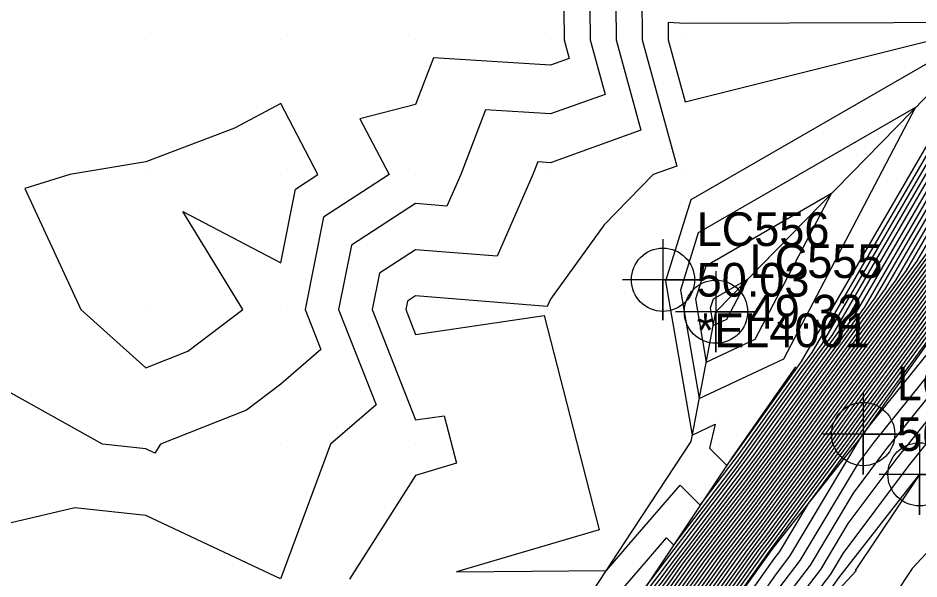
# Model space of a CAD drawing. Extents: x 2188792 to 2191981, y 386090 to 389710.
# Drawn here: x 2190510.7 to 2190577.5, y 388250.2 to 388291.8 of the extents above; entities that cross this region are included whole.
import ezdxf

# ---------------------------------------------------------------- set-up
doc = ezdxf.new("R2010")
doc.units = 0
for name, color, linetype in [('DTM Contours Major', 7, 'Continuous'), ('DTM Contours Minor', 7, 'Continuous'), ('Exist DTM Breakline', 7, 'Continuous'), ('Exist DTM Breakline Cogo Elevation', 7, 'Continuous'), ('Exist DTM Breakline Cogo Number', 7, 'Continuous'), ('Exist DTM Breakline Cogo Point CELL', 7, 'Continuous'), ('Exist DTM QL2 LIDAR Elevation Point', 7, 'Continuous'), ('Exist DTM Regular Point Underwater CELL', 7, 'Continuous'), ('Exist DTM Regular Point Underwater Cogo Comment', 7, 'Continuous'), ('Exist DTM Regular Point Underwater Cogo Elevation', 7, 'Continuous'), ('Exist DTM Regular Point Underwater Cogo Number', 7, 'Continuous'), ('PH Exist DTM Breakline', 7, 'Continuous')]:
    doc.layers.add(name, color=color, linetype=linetype)

msp = doc.modelspace()

# ---------------------------------------------------------------- linework, layer by layer
at = {"layer": 'DTM Contours Major'}
for points in [[(2190589.23, 388320.8), (2190573.43, 388313.849), (2190569.463, 388302.849), (2190583.375, 388291.512), (2190560.161, 388291.428), (2190558.889, 388291.499), (2190558.9, 388290.227), (2190560.161, 388285.624), (2190583.175, 388291.382), (2190560.582, 388278.349), (2190558.704, 388272.311), (2190560.689, 388260.908), (2190562.385, 388261.706), (2190561.972, 388259.93), (2190563.25, 388258.662), (2190563.702, 388259.255), (2190563.749, 388259.319), (2190568.439, 388265.862), (2190568.798, 388266.353), (2190583.416, 388291.496)], [(2190584.709, 388290.425), (2190572.676, 388269.728), (2190569.259, 388265.049), (2190565.35, 388259.596), (2190564.219, 388258.061), (2190559.041, 388251.268), (2190558.501, 388250.511), (2190553.419, 388243.892), (2190552.646, 388243.18), (2190552.139, 388242.499), (2190546.626, 388236.494), (2190544.449, 388233.413), (2190541.492, 388229.698), (2190537.304, 388224.719), (2190535.97, 388223.366), (2190533.466, 388220.201)], [(2190586.003, 388289.355), (2190576.554, 388273.103), (2190570.079, 388264.237), (2190566.95, 388259.872), (2190564.737, 388256.866), (2190560.669, 388251.53), (2190559.026, 388249.23), (2190554.47, 388243.297), (2190553.308, 388241.67), (2190548.126, 388234.98), (2190547.581, 388234.217), (2190541.745, 388226.524), (2190541.541, 388226.239), (2190539.327, 388223.899), (2190537.427, 388221.97), (2190537.18, 388221.658), (2190532.854, 388215.223)], [(2190531.243, 388279.141), (2190532.914, 388280.226), (2190530.158, 388285.499), (2190526.725, 388283.66), (2190520.157, 388281.173), (2190514.523, 388280.226), (2190511.179, 388279.203), (2190515.32, 388270.225), (2190520.157, 388265.894), (2190523.258, 388267.124), (2190527.353, 388270.225), (2190522.896, 388277.487), (2190530.158, 388273.69), (2190531.243, 388279.141)], [(2190588.188, 388283.228), (2190572.538, 388261.8), (2190571.751, 388260.702), (2190566.289, 388253.284), (2190565.55, 388252.315), (2190560.601, 388245.387), (2190559.793, 388244.335), (2190554.912, 388237.501), (2190554.015, 388236.344), (2190549.222, 388229.63), (2190548.237, 388228.332), (2190543.481, 388221.669), (2190542.798, 388220.947)], [(2190584.31, 388279.853), (2190571.718, 388262.612), (2190570.151, 388260.425), (2190565.771, 388254.478), (2190563.923, 388252.053), (2190560.076, 388246.668), (2190558.019, 388243.989), (2190554.377, 388238.891), (2190552.052, 388235.889), (2190548.675, 388231.159), (2190546.073, 388227.729), (2190542.834, 388223.192), (2190540.995, 388221.248), (2190537.964, 388216.945)], [(2190587.352, 388278.41), (2190573.783, 388261.57), (2190573.358, 388260.987), (2190573.351, 388260.978), (2190573.198, 388260.77), (2190567.907, 388251.931), (2190566.913, 388250.63), (2190562.698, 388244.665), (2190561.673, 388243.222), (2190557.512, 388237.334), (2190556.513, 388235.703), (2190552.462, 388229.962), (2190550.623, 388227.45), (2190546.634, 388221.8), (2190545.392, 388219.78)], [(2190580.432, 388276.478), (2190570.899, 388263.425), (2190568.55, 388260.149), (2190565.254, 388255.672), (2190562.296, 388251.792), (2190559.551, 388247.949), (2190556.245, 388243.643), (2190553.843, 388240.28), (2190550.089, 388235.435), (2190548.128, 388232.688), (2190543.909, 388227.126), (2190542.188, 388224.716), (2190539.192, 388221.549), (2190537.764, 388219.522)], [(2190577.545, 388257.994), (2190572.762, 388250.868), (2190572.835, 388250.833), (2190568.969, 388246.673), (2190567.751, 388245.076), (2190567.672, 388244.965), (2190563.746, 388239.441), (2190563.595, 388239.227), (2190559.914, 388233.215), (2190559.898, 388233.192), (2190558.151, 388230.804), (2190553.798, 388224.532), (2190553.226, 388223.671), (2190549.387, 388216.244)]]:
    msp.add_lwpolyline(points, dxfattribs=at)
at = {"layer": 'DTM Contours Minor'}
for points in [[(2190551.091, 388299.297), (2190551.171, 388290.227), (2190551.553, 388288.834), (2190550.16, 388288.335), (2190541.497, 388288.889), (2190540.159, 388285.414), (2190536.031, 388284.354), (2190538.189, 388280.226), (2190533.32, 388277.064), (2190531.959, 388270.225), (2190533.125, 388267.258), (2190530.158, 388264.678), (2190527.624, 388262.758), (2190521.233, 388260.224), (2190520.809, 388259.572), (2190520.157, 388259.879), (2190516.931, 388260.224), (2190510.156, 388264.008)], [(2190553.04, 388297.348), (2190553.103, 388290.227), (2190554.214, 388286.173), (2190550.16, 388284.722), (2190545.357, 388285.029), (2190543.509, 388280.226), (2190542.49, 388277.895), (2190540.159, 388278.08), (2190535.397, 388274.987), (2190534.449, 388270.225), (2190537.229, 388263.154), (2190533.859, 388260.224), (2190530.158, 388250.294), (2190530.13, 388250.251), (2190520.157, 388254.939), (2190514.876, 388255.505), (2190510.156, 388254.389)], [(2190554.99, 388295.398), (2190555.036, 388290.227), (2190556.875, 388283.512), (2190550.16, 388281.108), (2190549.218, 388281.168), (2190548.855, 388280.226), (2190546.21, 388274.175), (2190540.159, 388274.654), (2190537.474, 388272.91), (2190536.94, 388270.225), (2190540.159, 388262.036), (2190542.281, 388262.347), (2190543.188, 388258.813), (2190540.159, 388257.921), (2190535.263, 388250.223)], [(2190556.939, 388293.449), (2190556.968, 388290.227), (2190559.535, 388280.852), (2190557.789, 388280.226), (2190554.151, 388276.499), (2190550.16, 388270.978), (2190549.931, 388270.454), (2190540.159, 388271.227), (2190539.551, 388270.833), (2190539.43, 388270.225), (2190540.159, 388268.372), (2190549.703, 388269.769), (2190553.782, 388253.879), (2190543.19, 388250.761), (2190554.323, 388250.876), (2190555.973, 388252.789), (2190559.779, 388257.201), (2190561.283, 388255.708), (2190563.805, 388259.016), (2190564.069, 388259.375), (2190568.603, 388265.699), (2190569.574, 388267.028), (2190583.674, 388291.282)], [(2190504.947, 388220.22), (2190507.269, 388223.108), (2190505.765, 388230.221), (2190510.156, 388236.652), (2190516.706, 388240.222), (2190515.721, 388244.659), (2190520.157, 388243.594), (2190525.594, 388240.222), (2190525.924, 388235.988), (2190535.365, 388223.994), (2190535.398, 388223.937), (2190541.51, 388231.201), (2190542.549, 388232.507), (2190546.141, 388237.593), (2190547.849, 388239.452), (2190551.612, 388244.51), (2190557.351, 388249.8), (2190558.291, 388251.024), (2190558.391, 388251.164), (2190564.012, 388258.538), (2190564.709, 388259.485), (2190568.931, 388265.374), (2190571.125, 388268.378), (2190584.192, 388290.854)], [(2190532.723, 388219.91), (2190535.679, 388223.645), (2190536.345, 388224.321), (2190541.501, 388230.45), (2190543.499, 388232.96), (2190546.384, 388237.043), (2190549.994, 388240.975), (2190552.129, 388243.845), (2190555.385, 388246.846), (2190558.396, 388250.767), (2190558.716, 388251.216), (2190564.116, 388258.3), (2190565.029, 388259.54), (2190569.095, 388265.212), (2190571.9, 388269.053), (2190584.45, 388290.639)], [(2190554.505, 388248.319), (2190557.441, 388251.723), (2190558.786, 388253.282), (2190559.317, 388252.754), (2190563.909, 388258.777), (2190564.389, 388259.43), (2190568.767, 388265.537), (2190570.349, 388267.703), (2190583.933, 388291.068)], [(2190584.968, 388290.211), (2190573.452, 388270.403), (2190569.423, 388264.887), (2190565.67, 388259.651), (2190564.323, 388257.822), (2190559.367, 388251.321), (2190558.606, 388250.255), (2190553.051, 388243.02), (2190552.88, 388242.781), (2190551.452, 388240.938), (2190546.868, 388235.945), (2190545.398, 388233.865), (2190541.484, 388228.946), (2190538.262, 388225.117), (2190536.261, 388223.087), (2190534.209, 388220.492)], [(2190585.227, 388289.997), (2190574.227, 388271.078), (2190569.587, 388264.724), (2190565.99, 388259.706), (2190564.426, 388257.583), (2190559.692, 388251.373), (2190558.711, 388249.999), (2190553.406, 388243.09), (2190552.987, 388242.503), (2190549.486, 388237.984), (2190547.11, 388235.396), (2190546.348, 388234.318), (2190541.475, 388228.195), (2190539.221, 388225.515), (2190536.553, 388222.807), (2190534.951, 388220.784)], [(2190585.744, 388289.569), (2190575.778, 388272.428), (2190569.915, 388264.399), (2190566.63, 388259.817), (2190564.633, 388257.105), (2190560.343, 388251.478), (2190558.921, 388249.486), (2190554.116, 388243.228), (2190553.201, 388241.948), (2190547.733, 388234.889), (2190547.471, 388234.523), (2190543.014, 388228.646), (2190541.458, 388226.691), (2190541.138, 388226.311), (2190537.135, 388222.249), (2190536.437, 388221.366), (2190532.762, 388215.9)], [(2190586.261, 388289.141), (2190577.33, 388273.778), (2190570.243, 388264.074), (2190567.27, 388259.928), (2190564.84, 388256.628), (2190560.994, 388251.582), (2190559.131, 388248.974), (2190554.825, 388243.366), (2190553.415, 388241.392), (2190548.518, 388235.071), (2190547.69, 388233.911), (2190542.177, 388226.644), (2190541.671, 388225.934), (2190537.749, 388221.79), (2190537.604, 388221.584), (2190533.033, 388214.77)], [(2190585.485, 388289.783), (2190575.003, 388271.753), (2190569.751, 388264.562), (2190566.31, 388259.762), (2190564.53, 388257.344), (2190560.018, 388251.425), (2190558.816, 388249.743), (2190553.761, 388243.159), (2190553.094, 388242.225), (2190547.52, 388235.03), (2190547.352, 388234.847), (2190547.298, 388234.771), (2190541.466, 388227.443), (2190540.179, 388225.913), (2190536.844, 388222.528), (2190535.694, 388221.075)], [(2190590.515, 388285.253), (2190573.03, 388261.312), (2190572.711, 388260.868), (2190566.599, 388252.567), (2190566.527, 388252.472), (2190560.916, 388244.619), (2190560.858, 388244.543), (2190555.233, 388236.668), (2190555.193, 388236.617), (2190549.55, 388228.713), (2190549.535, 388228.694), (2190546.791, 388224.849), (2190543.927, 388220.793)], [(2190567.469, 388266.564), (2190577.242, 388285.188), (2190561.132, 388275.895), (2190559.811, 388271.643), (2190561.208, 388263.615), (2190567.469, 388266.564)], [(2190589.739, 388284.578), (2190572.866, 388261.475), (2190572.391, 388260.812), (2190566.496, 388252.806), (2190566.201, 388252.42), (2190560.811, 388244.875), (2190560.503, 388244.474), (2190555.126, 388236.946), (2190554.8, 388236.526), (2190549.441, 388229.019), (2190549.103, 388228.573), (2190543.739, 388221.059)], [(2190588.964, 388283.903), (2190572.702, 388261.637), (2190572.071, 388260.757), (2190566.392, 388253.045), (2190565.876, 388252.368), (2190560.706, 388245.131), (2190560.148, 388244.405), (2190555.019, 388237.224), (2190554.408, 388236.435), (2190549.331, 388229.325), (2190548.67, 388228.453), (2190543.61, 388221.364), (2190543.159, 388220.887)], [(2190587.413, 388282.553), (2190572.374, 388261.962), (2190571.431, 388260.646), (2190566.185, 388253.522), (2190565.225, 388252.263), (2190560.496, 388245.644), (2190559.438, 388244.266), (2190554.805, 388237.779), (2190553.623, 388236.253), (2190549.112, 388229.936), (2190547.804, 388228.211), (2190543.351, 388221.973), (2190542.437, 388221.007)], [(2190586.637, 388281.878), (2190572.21, 388262.125), (2190571.111, 388260.591), (2190566.082, 388253.761), (2190564.899, 388252.21), (2190560.391, 388245.9), (2190559.083, 388244.197), (2190554.698, 388238.057), (2190553.23, 388236.162), (2190549.003, 388230.242), (2190547.371, 388228.091), (2190543.222, 388222.278), (2190542.077, 388221.067)], [(2190585.861, 388281.203), (2190572.046, 388262.287), (2190570.791, 388260.536), (2190565.978, 388254), (2190564.574, 388252.158), (2190560.286, 388246.156), (2190558.729, 388244.128), (2190554.591, 388238.335), (2190552.837, 388236.071), (2190548.894, 388230.548), (2190546.938, 388227.97), (2190543.093, 388222.583), (2190541.716, 388221.128), (2190538.044, 388215.914)], [(2190585.086, 388280.528), (2190571.882, 388262.45), (2190570.471, 388260.48), (2190565.875, 388254.239), (2190564.249, 388252.106), (2190560.181, 388246.412), (2190558.374, 388244.059), (2190554.484, 388238.613), (2190552.445, 388235.98), (2190548.784, 388230.854), (2190546.506, 388227.85), (2190542.964, 388222.887), (2190541.356, 388221.188), (2190538.004, 388216.429)], [(2190583.535, 388279.178), (2190571.554, 388262.775), (2190569.831, 388260.37), (2190565.668, 388254.717), (2190563.598, 388252.001), (2190559.971, 388246.925), (2190557.664, 388243.92), (2190554.27, 388239.169), (2190551.659, 388235.798), (2190548.565, 388231.465), (2190545.64, 388227.609), (2190542.705, 388223.497), (2190540.634, 388221.308), (2190537.924, 388217.46)], [(2190582.759, 388278.503), (2190571.39, 388262.937), (2190569.51, 388260.315), (2190565.564, 388254.956), (2190563.272, 388251.949), (2190559.866, 388247.181), (2190557.309, 388243.851), (2190554.163, 388239.447), (2190551.267, 388235.708), (2190548.456, 388231.771), (2190545.207, 388227.488), (2190542.576, 388223.801), (2190540.274, 388221.368), (2190537.884, 388217.976)], [(2190565.356, 388268.032), (2190571.021, 388278.827), (2190561.683, 388273.441), (2190560.917, 388270.976), (2190561.727, 388266.323), (2190565.356, 388268.032)], [(2190581.983, 388277.828), (2190571.226, 388263.1), (2190569.19, 388260.259), (2190565.461, 388255.194), (2190562.947, 388251.896), (2190559.761, 388247.437), (2190556.954, 388243.782), (2190554.056, 388239.725), (2190550.874, 388235.617), (2190548.347, 388232.077), (2190544.774, 388227.368), (2190542.446, 388224.106), (2190539.913, 388221.429), (2190537.844, 388218.491)], [(2190581.208, 388277.153), (2190571.063, 388263.262), (2190568.87, 388260.204), (2190565.357, 388255.433), (2190562.621, 388251.844), (2190559.656, 388247.693), (2190556.6, 388243.713), (2190553.95, 388240.002), (2190550.482, 388235.526), (2190548.237, 388232.382), (2190544.342, 388227.247), (2190542.317, 388224.411), (2190539.552, 388221.489), (2190537.804, 388219.007)], [(2190579.656, 388275.803), (2190570.735, 388263.587), (2190568.23, 388260.093), (2190565.15, 388255.911), (2190561.97, 388251.739), (2190559.446, 388248.206), (2190555.89, 388243.574), (2190553.736, 388240.558), (2190549.696, 388235.344), (2190548.018, 388232.994), (2190543.476, 388227.006), (2190542.059, 388225.02), (2190538.831, 388221.609), (2190537.724, 388220.038)], [(2190578.881, 388275.128), (2190570.571, 388263.749), (2190567.91, 388260.038), (2190565.047, 388256.15), (2190561.645, 388251.687), (2190559.341, 388248.462), (2190555.535, 388243.505), (2190553.629, 388240.836), (2190549.304, 388235.253), (2190547.909, 388233.3), (2190543.043, 388226.885), (2190541.929, 388225.325), (2190538.471, 388221.669), (2190537.684, 388220.553)], [(2190583.627, 388275.435), (2190573.194, 388261.15), (2190573.031, 388260.923), (2190569.277, 388255.824), (2190567.146, 388252.265), (2190566.746, 388251.74), (2190561.704, 388244.605), (2190561.258, 388243.979), (2190556.295, 388236.955), (2190555.833, 388236.201), (2190550.975, 388229.316), (2190550.077, 388228.089), (2190545.281, 388221.297), (2190544.645, 388220.263)], [(2190578.105, 388274.453), (2190570.407, 388263.912), (2190567.59, 388259.983), (2190564.943, 388256.389), (2190561.32, 388251.635), (2190559.236, 388248.718), (2190555.18, 388243.436), (2190553.522, 388241.114), (2190548.911, 388235.162), (2190547.8, 388233.606), (2190542.61, 388226.765), (2190541.8, 388225.63), (2190538.11, 388221.73), (2190537.644, 388221.069)], [(2190585.39, 388274.326), (2190574.172, 388260.404), (2190573, 388258.836), (2190568.668, 388251.598), (2190567.081, 388249.519), (2190563.693, 388244.725), (2190562.088, 388242.466), (2190558.728, 388237.712), (2190557.194, 388235.205), (2190553.949, 388230.608), (2190551.17, 388226.811), (2190547.987, 388222.303), (2190546.139, 388219.297)], [(2190563.243, 388269.5), (2190564.8, 388272.467), (2190562.233, 388270.986), (2190562.023, 388270.309), (2190562.245, 388269.03), (2190563.243, 388269.5)], [(2190583.427, 388270.243), (2190575.015, 388259.802), (2190572.62, 388256.596), (2190569.428, 388251.265), (2190567.248, 388248.408), (2190564.688, 388244.785), (2190562.502, 388241.71), (2190559.945, 388238.091), (2190557.874, 388234.708), (2190555.436, 388231.254), (2190551.717, 388226.171), (2190549.341, 388222.806), (2190546.887, 388218.814)], [(2190581.465, 388266.159), (2190575.857, 388259.2), (2190572.239, 388254.356), (2190570.189, 388250.932), (2190567.416, 388247.298), (2190565.683, 388244.845), (2190562.917, 388240.954), (2190561.162, 388238.47), (2190558.554, 388234.21), (2190556.924, 388231.9), (2190552.263, 388225.532), (2190550.694, 388223.31), (2190547.634, 388218.332)], [(2190579.502, 388262.076), (2190576.7, 388258.598), (2190571.858, 388252.116), (2190570.95, 388250.599), (2190567.583, 388246.187), (2190566.677, 388244.905), (2190563.332, 388240.197), (2190562.378, 388238.848), (2190559.234, 388233.712), (2190558.411, 388232.546), (2190552.81, 388224.893), (2190552.047, 388223.813), (2190548.381, 388217.849)], [(2190579.091, 388253.272), (2190577.003, 388251.026), (2190565.545, 388233.745), (2190564.584, 388232.577), (2190563.746, 388230.897), (2190562.41, 388228.971), (2190551.391, 388212.38), (2190551.064, 388211.748), (2190550.594, 388211.148), (2190550.538, 388210.827), (2190543.937, 388201.219), (2190537.081, 388191.156), (2190533.487, 388185.157), (2190529.918, 388179.672), (2190520.079, 388166.417), (2190512.246, 388155.866), (2190502.364, 388142.197), (2190496.579, 388133.964)]]:
    msp.add_lwpolyline(points, dxfattribs=at)
at = {"layer": 'Exist DTM Breakline'}
for points in [[(2190573.365, 388260.981), (2190597.901, 388295.54), (2190631.673, 388341.911), (2190665.633, 388387.704), (2190697.655, 388430.604), (2190723.725, 388465.2), (2190753.059, 388503.07), (2190785.767, 388545.802), (2190819.064, 388584.997), (2190852.901, 388626.1), (2190890.215, 388665.473), (2190930.375, 388707.631)], [(2190562.442, 388270.056), (2190592.552, 388300.841), (2190622.991, 388348.012), (2190655.878, 388392.695), (2190691.635, 388436.266), (2190715.121, 388473.885), (2190746.669, 388508.678), (2190779.529, 388550.766), (2190810.094, 388591.723), (2190838.625, 388638.055)]]:
    msp.add_lwpolyline(points, dxfattribs=at)
at = {"layer": 'Exist DTM Breakline Cogo Point CELL'}
for points in [[(2190562.442, 388273.056), (2190562.442, 388267.056), (2190562.442, 388270.056), (2190565.442, 388270.056), (2190559.442, 388270.056)], [(2190573.365, 388263.981), (2190573.365, 388257.981), (2190573.365, 388260.981), (2190576.365, 388260.981), (2190570.365, 388260.981)], [(2190577.542, 388260.996), (2190577.542, 388254.996), (2190577.542, 388257.996), (2190580.542, 388257.996), (2190574.542, 388257.996)]]:
    msp.add_lwpolyline(points, dxfattribs=at)
for centre in [(2190562.442, 388270.056), (2190573.365, 388260.981), (2190577.542, 388257.996)]:
    msp.add_circle(centre, 2.344, dxfattribs=at)
at = {"layer": 'Exist DTM QL2 LIDAR Elevation Point'}
for p, q in [((2190520.157, 388290.227), (2190520.157, 388290.227)), ((2190530.158, 388290.227), (2190530.158, 388290.227)), ((2190540.159, 388290.227), (2190540.159, 388290.227)), ((2190550.16, 388290.227), (2190550.16, 388290.227)), ((2190560.161, 388290.227), (2190560.161, 388290.227)), ((2190520.157, 388280.226), (2190520.157, 388280.226)), ((2190530.158, 388280.226), (2190530.158, 388280.226)), ((2190540.159, 388280.226), (2190540.159, 388280.226)), ((2190550.16, 388280.226), (2190550.16, 388280.226)), ((2190560.161, 388280.226), (2190560.161, 388280.226)), ((2190520.157, 388270.225), (2190520.157, 388270.225)), ((2190530.158, 388270.225), (2190530.158, 388270.225)), ((2190540.159, 388270.225), (2190540.159, 388270.225)), ((2190550.16, 388270.225), (2190550.16, 388270.225)), ((2190520.157, 388260.224), (2190520.157, 388260.224)), ((2190530.158, 388260.224), (2190530.158, 388260.224)), ((2190540.159, 388260.224), (2190540.159, 388260.224))]:
    msp.add_line(p, q, dxfattribs=at)
at = {"layer": 'Exist DTM Regular Point Underwater CELL'}
msp.add_lwpolyline([(2190558.512, 388275.427), (2190558.512, 388269.427), (2190558.512, 388272.427), (2190561.512, 388272.427), (2190555.512, 388272.427)], dxfattribs=at)
msp.add_circle((2190558.512, 388272.427), 2.344, dxfattribs=at)
at = {"layer": 'PH Exist DTM Breakline'}
for points in [[(2190545.924, 388238.085), (2190550.815, 388245.534), (2190555.707, 388252.983), (2190560.598, 388260.432), (2190562.442, 388270.056)], [(2190568.343, 388265.957), (2190563.679, 388259.307), (2190558.243, 388251.14), (2190552.807, 388242.973), (2190547.37, 388234.805)], [(2190573.365, 388260.981), (2190566.633, 388252.489), (2190560.94, 388244.559), (2190555.248, 388236.629), (2190549.555, 388228.699), (2190543.862, 388220.769), (2190538.274, 388212.947), (2190532.686, 388205.125), (2190527.097, 388197.303), (2190521.509, 388189.481), (2190515.92, 388181.659), (2190510.332, 388173.837), (2190505.045, 388167.188), (2190499.757, 388160.539), (2190494.47, 388153.89), (2190489.183, 388147.242), (2190484.945, 388143.462), (2190482.251, 388141.222), (2190480.035, 388140.279), (2190478.381, 388140.084), (2190476.599, 388139.85)], [(2190571.555, 388250.334), (2190577.542, 388257.996)], [(2190489.393, 388138.55), (2190497.676, 388148.42), (2190502.037, 388153.659), (2190507.188, 388160.473), (2190511.907, 388165.857), (2190514.479, 388169.411), (2190518.632, 388175.106), (2190523.537, 388181.974), (2190527.932, 388188.628), (2190533.018, 388195.303), (2190537.716, 388201.376), (2190542.739, 388208.87), (2190548.919, 388217.501), (2190553.326, 388224.289), (2190559.928, 388233.205), (2190563.824, 388239.298), (2190567.766, 388244.971), (2190571.555, 388250.334)]]:
    msp.add_lwpolyline(points, dxfattribs=at)

# ---------------------------------------------------------------- texts
at = {"layer": 'Exist DTM Breakline Cogo Elevation'}
for s, p in [('49.32', (2190564.942, 388268.806)), ('56.01', (2190575.865, 388259.731))]:
    msp.add_text(s, height=2.5, dxfattribs=at).set_placement(p)
at = {"layer": 'Exist DTM Breakline Cogo Number'}
for s, p in [('LC555', (2190564.942, 388272.556)), ('LC554', (2190575.865, 388263.481))]:
    msp.add_text(s, height=2.5, dxfattribs=at).set_placement(p)
at = {"layer": 'Exist DTM Regular Point Underwater Cogo Comment'}
msp.add_text('*EL4001', height=2.5, dxfattribs=at).set_placement((2190561.012, 388267.427))
at = {"layer": 'Exist DTM Regular Point Underwater Cogo Elevation'}
msp.add_text('50.03', height=2.5, dxfattribs=at).set_placement((2190561.012, 388271.177))
at = {"layer": 'Exist DTM Regular Point Underwater Cogo Number'}
msp.add_text('LC556', height=2.5, dxfattribs=at).set_placement((2190561.012, 388274.927))

doc.saveas('drawing.dxf')
